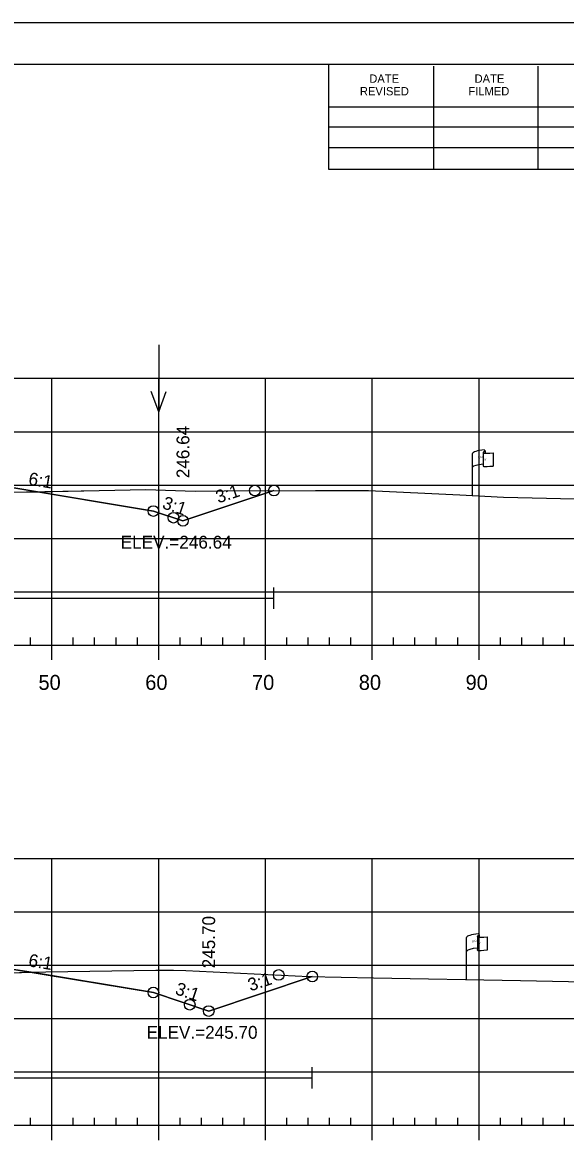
# Model space of a CAD drawing. Extents: x 1365647 to 1367999, y 387113 to 400173.
# Drawn here: x 1365941.3 to 1365992.2, y 397080.8 to 397186.3 of the extents above; entities that cross this region are included whole.
import ezdxf

# ---------------------------------------------------------------- set-up
doc = ezdxf.new("R2010")
doc.units = 0
for name, color, linetype in [('E_Existing ROW', 7, 'Continuous'), ('R_Axis', 7, 'Continuous'), ('R_Axis Annot', 7, 'Continuous'), ('R_Border', 7, 'Continuous'), ('R_Border Notes', 7, 'Continuous'), ('R_Contours', 7, 'Continuous'), ('R_Exist Surface', 7, 'Continuous'), ('R_Fin Surface', 7, 'Continuous'), ('R_Fin Surface Annot', 7, 'Continuous'), ('R_Grid', 7, 'Continuous'), ('R_No Plot', 7, 'Continuous'), ('R_Proposed Const Limits', 7, 'Continuous'), ('R_Water', 7, 'Continuous'), ('R_Water Annot', 7, 'Continuous')]:
    doc.layers.add(name, color=color, linetype=linetype)

msp = doc.modelspace()

# ---------------------------------------------------------------- linework, layer by layer
at = {"layer": 'E_Existing ROW'}
for p, q in [((1365983.49, 397141.94), (1365983.49, 397145.89)), ((1365984.48, 397145.98), (1365984.48, 397145.97)), ((1365984.48, 397145.97), (1365984.48, 397144.74)), ((1365984.65, 397146.14), (1365984.65, 397145.9)), ((1365985.42, 397145.94), (1365985.42, 397144.7)), ((1365982.93, 397096.58), (1365982.93, 397100.53)), ((1365983.93, 397100.62), (1365983.93, 397100.61)), ((1365983.93, 397100.61), (1365983.93, 397099.38)), ((1365984.09, 397100.78), (1365984.09, 397100.54)), ((1365984.86, 397100.58), (1365984.86, 397099.34))]:
    msp.add_line(p, q, dxfattribs=at)
for centre, radius, start, end in [((1365984.57, 397146.14), 0.0783, 263.0712, 93.9564), ((1365984.56, 397145.98), 0.078, 88.6458, 274.2828), ((1365984.56, 397144.74), 0.0783, 180, 273.9564), ((1365984.01, 397100.78), 0.0783, 263.0712, 93.9564), ((1365984, 397100.62), 0.078, 88.6458, 274.2828), ((1365984, 397099.38), 0.0783, 180, 273.9564)]:
    msp.add_arc(centre, radius, start, end, dxfattribs=at)
for centre, major_axis, ratio, start_param, end_param in [((1365985.07, 397145.93), (-1.58, -0.04), 0.19887, 5.030368, 6.283185), ((1365985.78, 397146.05), (-1.23, -0.13), 0.052933, 0.159456, 1.268315), ((1365985.06, 397144.61), (-1.58, -0.04), 0.19887, 5.083035, 6.194897), ((1365985.78, 397144.81), (-1.23, -0.13), 0.052933, 0.159456, 1.268315), ((1365984.51, 397100.57), (-1.58, -0.04), 0.19887, 5.030368, 6.283185), ((1365985.22, 397100.69), (-1.23, -0.13), 0.052933, 0.159456, 1.268315), ((1365984.51, 397099.25), (-1.58, -0.04), 0.19887, 5.083035, 6.194897), ((1365985.22, 397099.45), (-1.23, -0.13), 0.052933, 0.159456, 1.268315)]:
    msp.add_ellipse(centre, major_axis=major_axis, ratio=ratio, start_param=start_param, end_param=end_param, dxfattribs=at)
at = {"layer": 'R_Axis'}
for p, q in [((1365942.09, 397127.93), (1365942.09, 397128.63)), ((1365946.09, 397127.93), (1365946.09, 397128.63)), ((1365948.09, 397127.93), (1365948.09, 397128.63)), ((1365950.09, 397127.93), (1365950.09, 397128.63)), ((1365952.09, 397127.93), (1365952.09, 397128.63)), ((1365956.09, 397127.93), (1365956.09, 397128.63)), ((1365958.09, 397127.93), (1365958.09, 397128.63)), ((1365960.09, 397127.93), (1365960.09, 397128.63)), ((1365962.09, 397127.93), (1365962.09, 397128.63)), ((1365966.09, 397127.93), (1365966.09, 397128.63)), ((1365968.09, 397127.93), (1365968.09, 397128.63)), ((1365970.09, 397127.93), (1365970.09, 397128.63)), ((1365972.09, 397127.93), (1365972.09, 397128.63)), ((1365976.09, 397127.93), (1365976.09, 397128.63)), ((1365978.09, 397127.93), (1365978.09, 397128.63)), ((1365980.09, 397127.93), (1365980.09, 397128.63)), ((1365982.09, 397127.93), (1365982.09, 397128.63)), ((1365986.09, 397127.93), (1365986.09, 397128.63)), ((1365988.09, 397127.93), (1365988.09, 397128.63)), ((1365990.09, 397127.93), (1365990.09, 397128.63)), ((1365992.09, 397127.93), (1365992.09, 397128.63)), ((1365749.09, 397127.93), (1366039.09, 397127.93)), ((1365944.09, 397126.53), (1365944.09, 397127.93)), ((1365954.09, 397126.53), (1365954.09, 397127.93)), ((1365964.09, 397126.53), (1365964.09, 397127.93)), ((1365974.09, 397126.53), (1365974.09, 397127.93)), ((1365984.09, 397126.53), (1365984.09, 397127.93)), ((1365749.09, 397082.93), (1366039.09, 397082.93)), ((1365942.09, 397082.93), (1365942.09, 397083.63)), ((1365944.09, 397081.53), (1365944.09, 397082.93)), ((1365946.09, 397082.93), (1365946.09, 397083.63)), ((1365948.09, 397082.93), (1365948.09, 397083.63)), ((1365950.09, 397082.93), (1365950.09, 397083.63)), ((1365952.09, 397082.93), (1365952.09, 397083.63)), ((1365954.09, 397081.53), (1365954.09, 397082.93)), ((1365956.09, 397082.93), (1365956.09, 397083.63)), ((1365958.09, 397082.93), (1365958.09, 397083.63)), ((1365960.09, 397082.93), (1365960.09, 397083.63)), ((1365962.09, 397082.93), (1365962.09, 397083.63)), ((1365964.09, 397081.53), (1365964.09, 397082.93)), ((1365966.09, 397082.93), (1365966.09, 397083.63)), ((1365968.09, 397082.93), (1365968.09, 397083.63)), ((1365970.09, 397082.93), (1365970.09, 397083.63)), ((1365972.09, 397082.93), (1365972.09, 397083.63)), ((1365974.09, 397081.53), (1365974.09, 397082.93)), ((1365976.09, 397082.93), (1365976.09, 397083.63)), ((1365978.09, 397082.93), (1365978.09, 397083.63)), ((1365980.09, 397082.93), (1365980.09, 397083.63)), ((1365982.09, 397082.93), (1365982.09, 397083.63)), ((1365984.09, 397081.53), (1365984.09, 397082.93)), ((1365986.09, 397082.93), (1365986.09, 397083.63)), ((1365988.09, 397082.93), (1365988.09, 397083.63)), ((1365990.09, 397082.93), (1365990.09, 397083.63)), ((1365992.09, 397082.93), (1365992.09, 397083.63))]:
    msp.add_line(p, q, dxfattribs=at)
at = {"layer": 'R_Border'}
for p, q in [((1365736.09, 397182.39), (1366052.27, 397182.39)), ((1365970.01, 397172.51), (1365970.01, 397182.39)), ((1365979.87, 397172.51), (1365979.87, 397182.19)), ((1365989.63, 397172.51), (1365989.63, 397182.19)), ((1365970.01, 397178.37), (1366009.17, 397178.37)), ((1365970.01, 397176.51), (1366009.17, 397176.51)), ((1365970.01, 397172.51), (1365970.01, 397174.57)), ((1365970.01, 397174.57), (1366009.17, 397174.57)), ((1366052.27, 397172.51), (1365970.01, 397172.51))]:
    msp.add_line(p, q, dxfattribs=at)
at = {"layer": 'R_Contours'}
for points in [[(1365917.5, 397143.1), (1365920.25, 397141.79), (1365921.82, 397141.67), (1365925.14, 397141.49), (1365925.61, 397141.4), (1365927.57, 397141.57), (1365931.44, 397141.93), (1365932.96, 397142.06), (1365934.51, 397142.19), (1365941.71, 397142.28), (1365942.75, 397142.3), (1365940.72, 397142.64), (1365925.59, 397142.94)], [(1365942.75, 397142.3), (1365948.52, 397142.42), (1365952.88, 397142.5), (1365957.49, 397142.35), (1365960.22, 397142.4), (1365964.88, 397142.41), (1365956.36, 397139.57), (1365953.59, 397140.49)], [(1365914.82, 397098.02), (1365918.57, 397097.12), (1365919.92, 397096.84), (1365921.34, 397096.59), (1365925.14, 397096.08), (1365926, 397095.96), (1365926.94, 397096.09), (1365932.75, 397096.93), (1365937.78, 397097.14), (1365942.15, 397097.26), (1365940.72, 397097.5), (1365925.59, 397097.81)], [(1365942.15, 397097.26), (1365943.51, 397097.3), (1365953.82, 397097.45), (1365955.48, 397097.46), (1365956.64, 397097.42), (1365968.14, 397096.87), (1365968.47, 397096.86), (1365958.77, 397093.63), (1365953.59, 397095.36)]]:
    msp.add_lwpolyline(points, close=True, dxfattribs=at)
at = {"layer": 'R_Exist Surface'}
for points in [[(1365934.51, 397142.19), (1365941.71, 397142.28), (1365948.52, 397142.42), (1365952.88, 397142.5), (1365957.49, 397142.35), (1365960.22, 397142.4), (1365968.77, 397142.42), (1365973.75, 397142.43), (1365982.3, 397142), (1365986.39, 397141.79), (1365990.41, 397141.69), (1366008.96, 397141.25), (1366018.21, 397141.11), (1366023.44, 397141.02), (1366033.72, 397140.86), (1366037.58, 397140.8), (1366039.09, 397140.75)], [(1365937.78, 397097.14), (1365943.51, 397097.3), (1365953.82, 397097.45), (1365955.48, 397097.46), (1365956.64, 397097.42), (1365968.14, 397096.87), (1365974.2, 397096.74), (1365987.96, 397096.48), (1365996.95, 397096.3), (1366002.8, 397096.16), (1366018.49, 397095.94), (1366025.4, 397095.78), (1366032.06, 397095.58), (1366039.09, 397095.42)]]:
    msp.add_lwpolyline(points, dxfattribs=at)
at = {"layer": 'R_Fin Surface'}
for points in [[(1365818.3, 397145.92), (1365834.59, 397140.49), (1365847.47, 397142.64), (1365856.59, 397144.16), (1365862.59, 397144.4), (1365864.59, 397144.44), (1365894.09, 397145.03), (1365923.59, 397144.44), (1365925.59, 397144.4), (1365931.59, 397144.16), (1365940.72, 397142.64), (1365953.59, 397140.49), (1365956.36, 397139.57), (1365964.88, 397142.41)], [(1365817.36, 397101.1), (1365834.59, 397095.36), (1365847.47, 397097.5), (1365856.59, 397099.02), (1365862.59, 397099.26), (1365864.59, 397099.3), (1365894.09, 397099.89), (1365923.59, 397099.3), (1365925.59, 397099.26), (1365931.59, 397099.02), (1365940.72, 397097.5), (1365953.59, 397095.36), (1365958.77, 397093.63), (1365968.47, 397096.86)]]:
    msp.add_lwpolyline(points, dxfattribs=at)
at = {"layer": 'R_Grid'}
for p, q in [((1365749.09, 397152.93), (1366039.09, 397152.93)), ((1365944.09, 397127.93), (1365944.09, 397152.93)), ((1365954.09, 397127.93), (1365954.09, 397152.93)), ((1365964.09, 397127.93), (1365964.09, 397152.93)), ((1365974.09, 397127.93), (1365974.09, 397152.93)), ((1365984.09, 397127.93), (1365984.09, 397152.93)), ((1365749.09, 397147.93), (1366039.09, 397147.93)), ((1365749.09, 397142.93), (1366039.09, 397142.93)), ((1365749.09, 397137.93), (1366039.09, 397137.93)), ((1365749.09, 397132.93), (1366039.09, 397132.93)), ((1365749.09, 397127.93), (1366039.09, 397127.93)), ((1365749.09, 397107.93), (1366039.09, 397107.93)), ((1365944.09, 397082.93), (1365944.09, 397107.93)), ((1365954.09, 397082.93), (1365954.09, 397107.93)), ((1365964.09, 397082.93), (1365964.09, 397107.93)), ((1365974.09, 397082.93), (1365974.09, 397107.93)), ((1365984.09, 397082.93), (1365984.09, 397107.93)), ((1365749.09, 397102.93), (1366039.09, 397102.93)), ((1365749.09, 397097.93), (1366039.09, 397097.93)), ((1365749.09, 397092.93), (1366039.09, 397092.93)), ((1365749.09, 397087.93), (1366039.09, 397087.93)), ((1365749.09, 397082.93), (1366039.09, 397082.93))]:
    msp.add_line(p, q, dxfattribs=at)
at = {"layer": 'R_No Plot'}
msp.add_line((1365723.69, 397186.28), (1366057.03, 397186.28), dxfattribs=at)
msp.add_lwpolyline([(1365723.69, 397186.28), (1366057.03, 397186.28), (1366057.03, 396972.94), (1365723.69, 396972.94)], close=True, dxfattribs=at)
for centre in [(1365963.09, 397142.41), (1365964.88, 397142.41), (1365953.59, 397140.49), (1365953.59, 397140.49), (1365953.59, 397140.49), (1365953.59, 397140.49), (1365953.59, 397140.49), (1365955.47, 397139.87), (1365956.36, 397139.57), (1365965.33, 397097.01), (1365968.47, 397096.86), (1365953.59, 397095.36), (1365953.59, 397095.36), (1365953.59, 397095.36), (1365953.59, 397095.36), (1365953.59, 397095.36), (1365956.99, 397094.22), (1365958.77, 397093.63)]:
    msp.add_circle(centre, 0.5, dxfattribs=at)
at = {"layer": 'R_Proposed Const Limits'}
for points in [[(1365956.36, 397139.57), (1365964.88, 397142.41)], [(1365958.77, 397093.63), (1365968.47, 397096.86)]]:
    msp.add_lwpolyline(points, dxfattribs=at)
at = {"layer": 'R_Water'}
for p, q in [((1365964.88, 397131.31), (1365964.88, 397133.31)), ((1365882.6, 397132.31), (1365964.88, 397132.31)), ((1365968.45, 397086.36), (1365968.45, 397088.36)), ((1365882.57, 397087.36), (1365968.45, 397087.36))]:
    msp.add_line(p, q, dxfattribs=at)
at = {"layer": 'R_Water Annot'}
for p, q in [((1365954.09, 397156.07), (1365954.09, 397149.78)), ((1365954.09, 397149.78), (1365953.39, 397151.71)), ((1365954.09, 397149.78), (1365954.79, 397151.71))]:
    msp.add_line(p, q, dxfattribs=at)

# ---------------------------------------------------------------- texts
at = {"layer": 'E_Existing ROW'}
for s, height, rotation, p in [('R ', 0.2, 9.9884, (1365984.01, 397145.39)), (' O', 0.2, 9.9884, (1365984.15, 397145.43)), ('W', 0.2, 351.1788, (1365984.48, 397145.26)), ('DWB 11-9-07', 0.001, 90, (1365984.65, 397145.9)), ('DWB 11-9-07', 0.001, 5.0717, (1365985.41, 397144.7)), ('DWB 11-9-07', 0.001, 90, (1365983.49, 397141.94)), ('R ', 0.2, 9.9884, (1365983.45, 397100.03)), (' O', 0.2, 9.9884, (1365983.6, 397100.07)), ('W', 0.2, 351.1788, (1365983.93, 397099.91)), ('DWB 11-9-07', 0.001, 90, (1365984.09, 397100.54)), ('DWB 11-9-07', 0.001, 5.0717, (1365984.85, 397099.34)), ('DWB 11-9-07', 0.001, 90, (1365982.93, 397096.58))]:
    msp.add_text(s, height=height, rotation=rotation, dxfattribs=at).set_placement(p)
at = {"layer": 'R_Axis Annot'}
for s, p in [('50', (1365942.83, 397123.73)), ('60', (1365952.83, 397123.73)), ('70', (1365962.83, 397123.73)), ('80', (1365972.83, 397123.73)), ('90', (1365982.83, 397123.73))]:
    msp.add_text(s, height=1.4, dxfattribs=at).set_placement(p)
at = {"layer": 'R_Border'}
for s, p in [('DATE', (1365973.81, 397180.63)), ('DATE', (1365983.67, 397180.63)), ('REVISED', (1365972.93, 397179.45)), ('FILMED', (1365983.09, 397179.45))]:
    msp.add_text(s, height=0.782, rotation=360, dxfattribs=at).set_placement(p)
at = {"layer": 'R_Border Notes'}
for s, p in [('ELEV.=246.64', (1365950.53, 397136.97)), ('ELEV.=245.70', (1365952.95, 397091.03))]:
    msp.add_text(s, height=1.2, dxfattribs=at).set_placement(p)
at = {"layer": 'R_Fin Surface Annot'}
for s, rotation, p in [('246.64', 90, (1365956.96, 397143.57)), ('6:1', 350.5377, (1365941.83, 397142.96)), ('3:1', 18.4349, (1365959.67, 397141.2)), ('3:1', 341.5651, (1365954.34, 397140.77)), ('245.70', 90, (1365959.37, 397097.63)), ('6:1', 350.5377, (1365941.83, 397097.83)), ('3:1', 18.4349, (1365962.68, 397095.46)), ('3:1', 341.5651, (1365955.55, 397095.23))]:
    msp.add_text(s, height=1.2, rotation=rotation, dxfattribs=at).set_placement(p)

doc.saveas('drawing.dxf')
